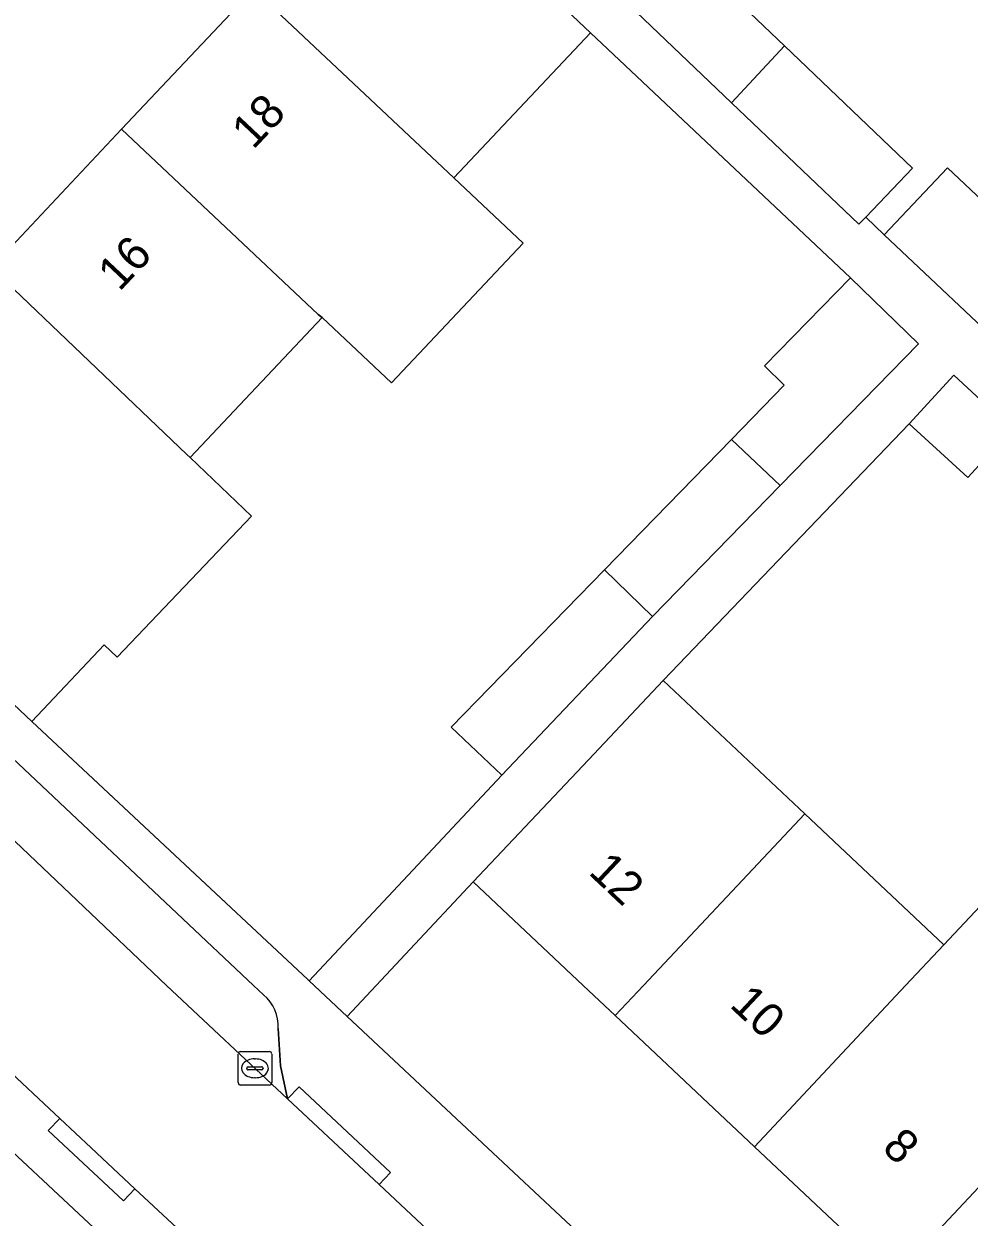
# Model space of a CAD drawing. Extents: x 158472 to 159562, y 388525 to 389606.
# Drawn here: x 159132.78 to 159160.92, y 389243.1 to 389278.63 of the extents above; entities that cross this region are included whole.
import ezdxf

# ---------------------------------------------------------------- set-up
doc = ezdxf.new("R2010")
doc.units = 0
for name, color, linetype in [('IMGEO_Erf', 7, 'Continuous'), ('IMGEO_Kolk', 7, 'Continuous'), ('IMGEO_Muur', 7, 'Continuous'), ('IMGEO_Pand', 7, 'Continuous'), ('IMGEO_Pand_nummerreeks', 7, 'Continuous'), ('IMGEO_Parkeervlak_open', 7, 'Continuous'), ('IMGEO_Rijbaan_lokaal_open', 7, 'Continuous'), ('IMGEO_Voetpad_open', 7, 'Continuous')]:
    doc.layers.add(name, color=color, linetype=linetype)

msp = doc.modelspace()

# ---------------------------------------------------------------- linework, layer by layer
at = {"layer": 'IMGEO_Erf'}
for points in [[(159163.126, 389286.217), (159158.969, 389290.11), (159154.811, 389294.002), (159152.783, 389291.833), (159150.656, 389289.558), (159145.7, 389294.198), (159142.917, 389291.349), (159143.751, 389290.606), (159148.059, 389286.545), (159147.293, 389285.733), (159149.72, 389283.419), (159151.295, 389281.917), (159155.428, 389277.974), (159159.238, 389274.339), (159157.843, 389272.877), (159158.393, 389272.353), (159160.273, 389274.349), (159164.238, 389270.613)], [(159162.207, 389266.568), (159160.879, 389265.123), (159159.132, 389266.728), (159151.808, 389259.087), (159156.025, 389255.117), (159160.171, 389251.215), (159162.172, 389253.348)], [(159151.057, 389227.651), (159127.136, 389250), (159116.849, 389259.611), (159110.389, 389265.646)], [(159162.83, 389237.39), (159158.677, 389241.299), (159154.529, 389245.203), (159150.384, 389249.105), (159149.433, 389250), (159146.157, 389253.084), (159142.406, 389249.076), (159163.783, 389229.067)]]:
    msp.add_lwpolyline(points, dxfattribs=at)
for points in [[(159139.62, 389279.661), (159143.696, 389283.985), (159139.703, 389287.762), (159123.735, 389270.882), (159122.965, 389269.616), (159122.371, 389267.917), (159127.201, 389263.347), (159129.335, 389265.611), (159127.767, 389267.089), (159131.804, 389271.371), (159135.691, 389275.494)], [(159155.419, 389267.877), (159154.832, 389268.449), (159157.391, 389271.075), (159149.654, 389278.368), (159145.579, 389274.045), (159147.642, 389272.1), (159143.726, 389267.946), (159141.66, 389269.889), (159137.728, 389265.718), (159139.557, 389263.972), (159135.556, 389259.78), (159135.167, 389260.147), (159133.016, 389257.865), (159141.23, 389250.177), (159141.271, 389250.138), (159147.008, 389256.267), (159145.504, 389257.697), (159150.065, 389262.38), (159153.842, 389266.258)]]:
    msp.add_lwpolyline(points, close=True, dxfattribs=at)
at = {"layer": 'IMGEO_Kolk'}
for p, q in [((159139.234, 389248.036), (159140.086, 389248.036)), ((159139.159, 389247.11), (159139.159, 389247.962)), ((159139.647, 389247.816), (159139.672, 389247.816)), ((159140.16, 389247.962), (159140.16, 389247.11)), ((159139.418, 389247.53), (159139.418, 389247.542)), ((159139.856, 389247.493), (159139.458, 389247.493)), ((159139.461, 389247.579), (159139.859, 389247.579)), ((159139.902, 389247.542), (159139.902, 389247.53)), ((159140.086, 389247.036), (159139.234, 389247.036)), ((159139.67, 389247.256), (159139.645, 389247.256))]:
    msp.add_line(p, q, dxfattribs=at)
for points in [[(159139.234, 389248.036), (159140.086, 389248.036)], [(159139.159, 389247.11), (159139.159, 389247.962)], [(159140.16, 389247.962), (159140.16, 389247.11)], [(159140.086, 389247.036), (159139.234, 389247.036)]]:
    msp.add_lwpolyline(points, dxfattribs=at)
for centre, radius, start, end in [((159139.236, 389247.96), 0.0765, 91.552, 178.448), ((159139.236, 389247.96), 0.0765, 91.552, 178.448), ((159140.084, 389247.96), 0.0765, 1.552, 88.448), ((159140.084, 389247.96), 0.0765, 1.552, 88.448), ((159139.458, 389247.539), 0.0403, 85.8775, 175.7526), ((159139.455, 389247.529), 0.0366, 178.938, 274.7102), ((159139.859, 389247.536), 0.043, 264.8664, 352.4533), ((159139.863, 389247.541), 0.0386, 1.7309, 96.639), ((159139.236, 389247.112), 0.0765, 181.552, 268.448), ((159139.236, 389247.112), 0.0765, 181.552, 268.448), ((159140.084, 389247.112), 0.0765, 271.552, 358.448), ((159140.084, 389247.112), 0.0765, 271.552, 358.448)]:
    msp.add_arc(centre, radius, start, end, dxfattribs=at)
for centre, major_axis, ratio, start_param, end_param in [((159139.646, 389247.536), (-0.387, 0.002), 0.722429, 4.712389, 7.853982), ((159139.671, 389247.536), (-0.39, 0.002), 0.717154, 1.570796, 4.712389)]:
    msp.add_ellipse(centre, major_axis=major_axis, ratio=ratio, start_param=start_param, end_param=end_param, dxfattribs=at)
at = {"layer": 'IMGEO_Muur'}
msp.add_lwpolyline([(159133.016, 389257.865), (159138.79, 389252.461)], dxfattribs=at)
at = {"layer": 'IMGEO_Pand'}
for points in [[(159145.579, 389274.045), (159149.654, 389278.368), (159147.334, 389280.555), (159143.696, 389283.985), (159139.62, 389279.661)], [(159149.714, 389280.23), (159153.85, 389276.284), (159155.428, 389277.974), (159151.295, 389281.917)], [(159135.691, 389275.494), (159141.54, 389269.98), (159141.66, 389269.889), (159143.726, 389267.946), (159147.642, 389272.1), (159145.579, 389274.045), (159139.62, 389279.661)], [(159155.428, 389277.974), (159153.85, 389276.284), (159157.642, 389272.666), (159157.843, 389272.877), (159159.238, 389274.339)], [(159137.728, 389265.718), (159141.66, 389269.889), (159141.54, 389269.98), (159135.691, 389275.494), (159131.804, 389271.371), (159137.63, 389265.81)], [(159162.354, 389268.622), (159164.238, 389270.613), (159160.273, 389274.349), (159158.393, 389272.353)], [(159137.728, 389265.718), (159137.63, 389265.81), (159131.804, 389271.371), (159127.767, 389267.089), (159129.335, 389265.611), (159127.201, 389263.347), (159133.016, 389257.865), (159135.167, 389260.147), (159135.556, 389259.78), (159139.557, 389263.972)], [(159153.842, 389266.258), (159155.297, 389264.887), (159159.41, 389269.109), (159157.391, 389271.075), (159154.832, 389268.449), (159155.419, 389267.877)], [(159160.461, 389268.174), (159159.132, 389266.728), (159160.879, 389265.123), (159162.207, 389266.568)], [(159153.842, 389266.258), (159150.065, 389262.38), (159151.496, 389260.985), (159155.297, 389264.887)], [(159151.496, 389260.985), (159150.065, 389262.38), (159145.504, 389257.697), (159147.008, 389256.267)], [(159156.025, 389255.117), (159151.808, 389259.087), (159149.585, 389256.725), (159146.157, 389253.084), (159149.433, 389250), (159150.384, 389249.105), (159151.224, 389250)], [(159154.529, 389245.203), (159159.031, 389250), (159160.171, 389251.215), (159156.025, 389255.117), (159151.224, 389250), (159150.384, 389249.105)], [(159158.677, 389241.299), (159164.318, 389247.311), (159162.401, 389249.115), (159164.406, 389251.251), (159162.172, 389253.348), (159160.171, 389251.215), (159159.031, 389250), (159154.529, 389245.203)], [(159158.677, 389241.299), (159162.83, 389237.39), (159168.471, 389243.402), (159164.318, 389247.311)]]:
    msp.add_lwpolyline(points, close=True, dxfattribs=at)
at = {"layer": 'IMGEO_Parkeervlak_open'}
for points in [[(159122.765, 389263.24), (159127.649, 389258.91), (159129.643, 389257.015), (159137.025, 389250), (159140.63, 389246.626), (159140.423, 389247.609), (159140.352, 389248.723)], [(159139.916, 389249.722), (159139.621, 389250), (159125.948, 389262.881)]]:
    msp.add_lwpolyline(points, dxfattribs=at)
msp.add_arc((159139.136, 389248.787), 1.218, 356.9949, 50.1616, dxfattribs=at)
at = {"layer": 'IMGEO_Rijbaan_lokaal_open'}
msp.add_lwpolyline([(159126.064, 389253.359), (159128.271, 389251.285), (159129.638, 389250), (159129.98, 389249.679), (159132.094, 389247.692), (159133.849, 389246.043), (159134.784, 389245.164), (159136.088, 389243.951), (159143.876, 389236.712), (159146.089, 389234.656), (159153.37, 389227.888), (159154.202, 389226.906), (159157.65, 389230.744), (159157.202, 389231.16), (159155.003, 389233.203), (159152.99, 389235.073), (159150.791, 389237.116), (159150.311, 389237.562), (159148.539, 389239.221), (159146.381, 389241.241), (159143.357, 389244.072), (159140.63, 389246.626), (159137.025, 389250), (159129.643, 389257.015)], close=True, dxfattribs=at)
at = {"layer": 'IMGEO_Voetpad_open'}
for points in [[(159163.783, 389229.067), (159142.406, 389249.076), (159141.271, 389250.138), (159141.23, 389250.177), (159133.016, 389257.865), (159127.201, 389263.347), (159122.371, 389267.917), (159122.965, 389269.616), (159123.735, 389270.882), (159139.703, 389287.762), (159140.834, 389288.957), (159141.544, 389288.265), (159143.751, 389290.606), (159142.917, 389291.349), (159145.7, 389294.198), (159147.828, 389296.471), (159150.309, 389299.121), (159159.334, 389308.772), (159200.934, 389269.362)], [(159147.334, 389280.555), (159149.654, 389278.368), (159157.391, 389271.075), (159159.41, 389269.109), (159155.297, 389264.887), (159151.496, 389260.985), (159147.008, 389256.267), (159141.271, 389250.138), (159142.406, 389249.076), (159146.157, 389253.084), (159149.585, 389256.725), (159151.808, 389259.087), (159159.132, 389266.728), (159160.461, 389268.174), (159162.207, 389266.568)], [(159162.354, 389268.622), (159158.393, 389272.353), (159157.843, 389272.877), (159157.642, 389272.666), (159153.85, 389276.284), (159149.714, 389280.23)], [(159125.948, 389262.881), (159139.621, 389250), (159139.916, 389249.722)], [(159120.343, 389258.735), (159119.998, 389258.374), (159117.814, 389260.431), (159118.146, 389260.804), (159117.341, 389260.138), (159116.849, 389259.611), (159127.136, 389250), (159151.057, 389227.651)], [(159154.202, 389226.906), (159153.37, 389227.888), (159146.089, 389234.656), (159145.749, 389234.29), (159143.537, 389236.347), (159143.876, 389236.712), (159136.088, 389243.951), (159135.745, 389243.588), (159133.506, 389245.68), (159133.849, 389246.043), (159132.094, 389247.692), (159131.749, 389247.331), (159129.635, 389249.318), (159129.98, 389249.679), (159129.638, 389250), (159128.271, 389251.285), (159127.927, 389250.923), (159125.72, 389252.997), (159126.064, 389253.359), (159124.369, 389254.952), (159124.025, 389254.591), (159121.746, 389256.732), (159122.09, 389257.093), (159120.343, 389258.735)], [(159140.352, 389248.723), (159140.423, 389247.609), (159140.63, 389246.626), (159140.973, 389246.989), (159143.7, 389244.435), (159143.357, 389244.072), (159146.381, 389241.241), (159146.724, 389241.604), (159148.882, 389239.584), (159148.539, 389239.221), (159150.311, 389237.562), (159150.791, 389237.116), (159151.133, 389237.479), (159153.332, 389235.436), (159152.99, 389235.073), (159155.003, 389233.203), (159155.345, 389233.566), (159157.544, 389231.523), (159157.202, 389231.16), (159157.65, 389230.744), (159159.642, 389228.893), (159159.984, 389229.07), (159163.734, 389225.269)]]:
    msp.add_lwpolyline(points, dxfattribs=at)
for points in [[(159140.63, 389246.626), (159143.357, 389244.072), (159143.7, 389244.435), (159140.973, 389246.989)], [(159133.849, 389246.043), (159133.506, 389245.68), (159135.745, 389243.588), (159136.088, 389243.951), (159134.784, 389245.164)]]:
    msp.add_lwpolyline(points, close=True, dxfattribs=at)
msp.add_arc((159139.136, 389248.787), 1.218, 356.9949, 50.1616, dxfattribs=at)

# ---------------------------------------------------------------- texts
at = {"layer": 'IMGEO_Pand_nummerreeks'}
for s, rotation, p in [('18', 46.6874, (159139.608, 389274.867)), ('16', 46.6874, (159135.623, 389270.641)), ('12', 316.7328, (159149.559, 389253.342)), ('10', 316.7328, (159153.761, 389249.388)), ('8', 316.7328, (159158.293, 389245.122))]:
    msp.add_text(s, height=1, rotation=rotation, dxfattribs=at).set_placement(p)

doc.saveas('drawing.dxf')
